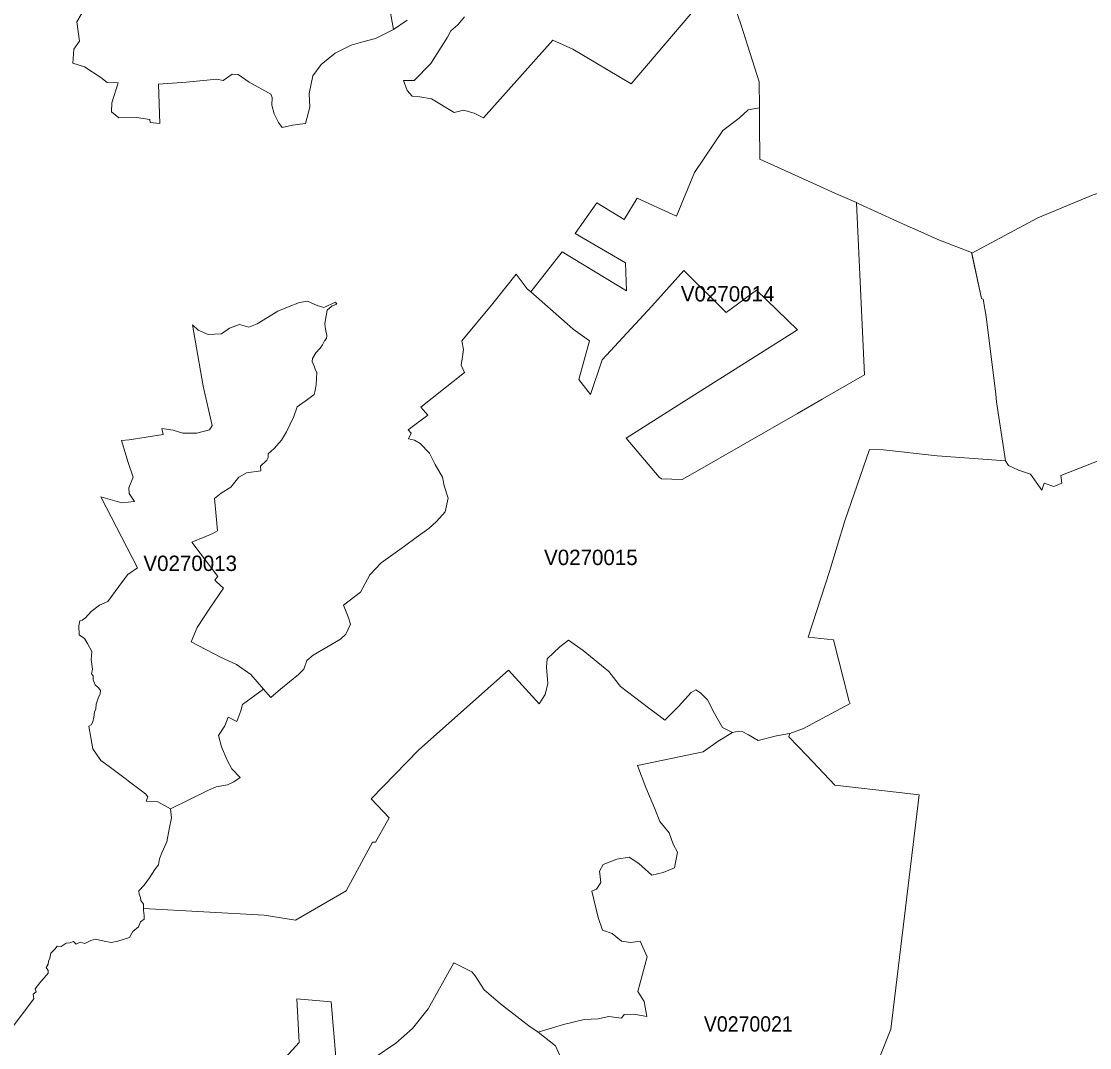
# Model space of a CAD drawing. Extents: x 369010 to 735936, y 6377141 to 6616555.
# Drawn here: x 413706 to 420666, y 6462456 to 6469139 of the extents above; entities that cross this region are included whole.
import ezdxf
from ezdxf.enums import TextEntityAlignment as Align

# ---------------------------------------------------------------- set-up
doc = ezdxf.new("R2010")
doc.units = 0
doc.header["$LTSCALE"] = 40
doc.layers.add('3', color=7, linetype='Continuous', lineweight=13)
doc.layers.add('4', color=7, linetype='Continuous')

msp = doc.modelspace()

# ---------------------------------------------------------------- linework, layer by layer
at = {"layer": '3'}
for points in [[(416593.43, 6469168.33), (416550.24, 6469117.19), (416504.56, 6469076.8), (416483.04, 6469035.1), (416373.15, 6468864.79), (416266.23, 6468754.07), (416195.89, 6468754.73), (416220.72, 6468688.86), (416252, 6468651.13), (416301.48, 6468646.66), (416378.94, 6468634.25), (416525.08, 6468544.54), (416586.32, 6468560.93), (416656.49, 6468540.74), (416716.4, 6468510.78), (417168.56, 6469015.9), (417298.65, 6468958.8), (417678.64, 6468731.4), (418281.08, 6469438.93)], [(418281.08, 6469438.93), (417678.64, 6468731.4), (417298.65, 6468958.8), (417168.56, 6469015.9), (416716.4, 6468510.78), (416656.49, 6468540.74), (416586.32, 6468560.93), (416525.08, 6468544.54), (416378.94, 6468634.25), (416301.48, 6468646.66), (416252, 6468651.13), (416220.72, 6468688.86), (416195.89, 6468754.73), (416266.23, 6468754.07), (416373.15, 6468864.79), (416483.04, 6469035.1), (416504.56, 6469076.8), (416550.24, 6469117.19), (416593.43, 6469168.33)], [(414123.12, 6469231.22), (414066.68, 6469135.23), (414084.89, 6469010.77), (414048.64, 6468957.48), (414042.35, 6468866.94), (414117.99, 6468843.44), (414223.25, 6468772.44), (414265.62, 6468740.5), (414337.94, 6468739.67), (414295.74, 6468608.76), (414292.6, 6468549.51), (414340.26, 6468510.45), (414457.27, 6468512.43), (414543.17, 6468499.36), (414544.49, 6468479.83), (414608.54, 6468474.53), (414600.27, 6468729.41), (414782.49, 6468742.65), (414979.6, 6468762.51), (415020.48, 6468754.57), (415079.9, 6468794.29), (415118.96, 6468793.46), (415189.96, 6468741.99), (415332.29, 6468663.87), (415339.41, 6468642.36), (415338.75, 6468594.19), (415353.97, 6468536.1), (415381.94, 6468480), (415406.11, 6468447.56), (415471.81, 6468463.61), (415557.21, 6468473.38), (415585.51, 6468580.62), (415581.05, 6468669.83), (415605.37, 6468784.69), (415660.16, 6468858.67), (415751.35, 6468930.99), (415855.78, 6468984.29), (415929.93, 6469005.8), (416014.17, 6469027.15), (416131.18, 6469086.24), (416082.03, 6469352.7)], [(416082.03, 6469352.7), (416131.18, 6469086.24), (416220.39, 6469146.15)], [(416220.39, 6469146.15), (416131.18, 6469086.24), (416014.17, 6469027.15), (415929.93, 6469005.8), (415855.78, 6468984.29), (415751.35, 6468930.99), (415660.16, 6468858.67), (415605.37, 6468784.69), (415581.05, 6468669.83), (415585.51, 6468580.62), (415557.21, 6468473.38), (415471.81, 6468463.61), (415406.11, 6468447.56), (415381.94, 6468480), (415353.97, 6468536.1), (415338.75, 6468594.19), (415339.41, 6468642.36), (415332.29, 6468663.87), (415189.96, 6468741.99), (415118.96, 6468793.46), (415079.9, 6468794.29), (415020.48, 6468754.57), (414979.6, 6468762.51), (414782.49, 6468742.65), (414600.27, 6468729.41), (414608.54, 6468474.53), (414544.49, 6468479.83), (414543.17, 6468499.36), (414457.27, 6468512.43), (414340.26, 6468510.45), (414292.6, 6468549.51), (414295.74, 6468608.76), (414337.94, 6468739.67), (414265.62, 6468740.5), (414223.25, 6468772.44), (414117.99, 6468843.44), (414042.35, 6468866.94), (414048.64, 6468957.48), (414084.89, 6469010.77), (414066.68, 6469135.23), (414123.12, 6469231.22)], [(414984.73, 6465822.17), (414952.63, 6465803.13), (414902.31, 6465781.62), (414816.42, 6465746.86), (414985.73, 6465524.43), (414967.36, 6465503.41), (414977.95, 6465488.35), (415022.63, 6465447.47), (414933.1, 6465318.04), (414851.34, 6465192.59), (414812.11, 6465098.09), (415003.11, 6464999.61), (415108.53, 6464950.62), (415201.05, 6464886.41), (415282.81, 6464791.08), (415331.8, 6464736.96), (415393.86, 6464790.42), (415511.04, 6464885.08), (415546.46, 6464921.16), (415566.65, 6464977.27), (415607.2, 6465011.03), (415785.61, 6465116.46), (415819.7, 6465147.9), (415850.98, 6465213.28), (415836.25, 6465261.77), (415805.47, 6465337.08), (415916.69, 6465421.98), (415977.26, 6465535.18), (416051.08, 6465612.31), (416203.17, 6465721.54), (416279.14, 6465778.97), (416361.56, 6465836.73), (416411.21, 6465881.91), (416467.48, 6465945.96), (416485.86, 6466035.01), (416459.71, 6466113.45), (416449.78, 6466171.38), (416401.45, 6466253.8), (416364.54, 6466326.29), (416304.96, 6466391.17), (416268.38, 6466412.02), (416227.84, 6466421.29), (416246.7, 6466458.53), (416226.51, 6466480.05), (416354.28, 6466575.38), (416309.1, 6466627.68), (416593.93, 6466852.6), (416570.43, 6466899.6), (416578.21, 6466942.46), (416587.31, 6467003.2), (416576.22, 6467059.14), (416777.14, 6467302.6), (416930.4, 6467492.93), (417002.06, 6467397.27), (417024.57, 6467377.57), (417230.46, 6467639.24), (417648.19, 6467384.86), (417643.06, 6467566.08), (417314.04, 6467757.24), (417455.21, 6467956.84), (417633.79, 6467848.93), (417719.03, 6467988.61), (417975.23, 6467870.94), (418092.57, 6468155.11), (418275.78, 6468427.7), (418382.37, 6468508.13), (418441.12, 6468562.25), (418514.11, 6468575.49), (418512.62, 6468744.8), (418438.97, 6468977.17), (418393.79, 6469120.83), (418356.71, 6469227.08)], [(418356.71, 6469227.08), (418393.79, 6469120.83), (418438.97, 6468977.17), (418512.62, 6468744.8), (418514.11, 6468575.49), (418514.93, 6468468.74), (418516.76, 6468242.66), (418886.33, 6468075.34), (419010.12, 6468019.07), (419146, 6467958.82), (419162.22, 6467951.54), (419409.98, 6467836.85), (419478.17, 6467806.73), (419546.52, 6467777.27), (419677.27, 6467718.84), (419896.73, 6467633.11), (419897.56, 6467629.14), (420329.19, 6467859.69), (420689, 6468008.81), (422064.33, 6468415.45)], [(419146, 6467958.82), (419146.17, 6467956.84), (419199.79, 6466837.2), (418922.41, 6466679.15), (418761.7, 6466585.47), (418080.98, 6466194.72), (418010.81, 6466156.65), (417877.58, 6466159.96), (417862.02, 6466171.88), (417645.71, 6466423.94), (418073.37, 6466696.36), (418761.7, 6467130.15), (418494.74, 6467388.99), (418298.46, 6467244.18), (418022.06, 6467516.76), (417814.69, 6467283.73), (417489.14, 6466935.68), (417414, 6466709.43), (417337.21, 6466806.59), (417407.88, 6467058.32), (417301.79, 6467133.95), (417261.9, 6467170.36), (417024.57, 6467377.57), (417002.06, 6467397.27), (416930.4, 6467492.93), (416777.14, 6467302.6), (416576.22, 6467059.14), (416587.31, 6467003.2), (416578.21, 6466942.46), (416570.43, 6466899.6), (416593.93, 6466852.6), (416309.1, 6466627.68), (416354.28, 6466575.38), (416226.51, 6466480.05), (416246.7, 6466458.53), (416227.84, 6466421.29), (416268.38, 6466412.02), (416304.96, 6466391.17), (416364.54, 6466326.29), (416401.45, 6466253.8), (416449.78, 6466171.38), (416459.71, 6466113.45), (416485.86, 6466035.01), (416467.48, 6465945.96), (416411.21, 6465881.91), (416361.56, 6465836.73), (416279.14, 6465778.97), (416203.17, 6465721.54), (416051.08, 6465612.31), (415977.26, 6465535.18), (415916.69, 6465421.98), (415805.47, 6465337.08), (415836.25, 6465261.77), (415850.98, 6465213.28), (415819.7, 6465147.9), (415785.61, 6465116.46), (415607.2, 6465011.03), (415566.65, 6464977.27), (415546.46, 6464921.16), (415511.04, 6464885.08), (415393.86, 6464790.42), (415331.8, 6464736.96), (415282.81, 6464791.08), (415146.43, 6464691.61), (415136.01, 6464649.08), (415110.52, 6464580.39), (415052.92, 6464608.53), (415030.91, 6464551.26), (414991.02, 6464487.87), (415009.39, 6464416.05), (415047.3, 6464328.33), (415077.42, 6464271.23), (415131.04, 6464214.3), (415089.83, 6464186.16), (415048.62, 6464168.62), (414975.96, 6464153.56), (414925.32, 6464133.7), (414677.23, 6464010.73), (414683.68, 6463953.79), (414668.62, 6463879.32), (414654.72, 6463797.06), (414621.95, 6463724.4), (414607.05, 6463686.5), (414599.94, 6463647.44), (414575.11, 6463616.66), (414541.68, 6463563.04), (414505.27, 6463514.71), (414471.18, 6463476.81), (414473.16, 6463456.62), (414482.43, 6463433.61), (414485.57, 6463414.08), (414502.62, 6463390.58), (414502.62, 6463362.45), (415288.93, 6463317.93), (415492.17, 6463287.14), (415823.01, 6463476.81), (415994.81, 6463793.25), (416013.84, 6463793.92), (416102.05, 6463952.3), (415985.37, 6464075.44)], [(415985.37, 6464075.44), (416296.19, 6464395.85), (416879.42, 6464913.88), (417080.18, 6464695.75), (417118.74, 6464755.33), (417135.13, 6464828.48), (417127.51, 6464932.91), (417131.98, 6464988.52), (417214.4, 6465066.31), (417270.01, 6465110.17), (417366.34, 6465041.32), (417533, 6464905.77), (417609.96, 6464807.13), (417791.52, 6464668.44), (417858.88, 6464618.79), (417897.94, 6464587.67), (417986.31, 6464677.21), (418069.23, 6464768.4), (418099.35, 6464786.11), (418129.97, 6464767.08), (418176.64, 6464720.9), (418221.83, 6464632.03), (418274.79, 6464541.83), (418340.16, 6464507.73), (418377.4, 6464517.5), (418401.56, 6464514.19), (418443.44, 6464493.34), (418505.83, 6464456.59), (418625.33, 6464487.54), (418711.55, 6464500.78), (418712.71, 6464500.95), (418802.58, 6464535.04), (419105.29, 6464697.24), (419098.83, 6464709.15), (418998.04, 6465112.49), (418832.87, 6465128.37), (418970.73, 6465557.69), (419071.86, 6465885.72), (419232.39, 6466350.79), (419323.75, 6466348.8), (419672.14, 6466310.57), (420118.34, 6466278.3), (420058.76, 6466661.93), (420053.96, 6466711.59), (419991.73, 6467217.86), (419972.2, 6467329.58), (419961.44, 6467334.71), (419896.73, 6467633.11), (419677.27, 6467718.84), (419546.52, 6467777.27), (419478.17, 6467806.73), (419409.98, 6467836.85), (419162.22, 6467951.54), (419146, 6467958.82)], [(420689, 6468008.81), (420329.19, 6467859.69), (419897.56, 6467629.14), (419961.44, 6467334.71), (419972.2, 6467329.58), (419991.73, 6467217.86), (420053.96, 6466711.59), (420058.76, 6466661.93), (420118.34, 6466278.3), (420137.87, 6466247.18), (420203.08, 6466217.23), (420279.87, 6466191.24), (420354.18, 6466086.97), (420369.74, 6466132.49), (420432.3, 6466110.31), (420484.93, 6466131.66), (420478.31, 6466181.15), (420949.83, 6466366.01)], [(414172.11, 6464577.25), (414179.39, 6464609.19), (414181.87, 6464639.97), (414192.47, 6464662.15), (414193.79, 6464693.76), (414206.87, 6464732.32), (414220.6, 6464760.46), (414221.93, 6464782.8), (414211.5, 6464796.54), (414186.51, 6464818.72), (414174.76, 6464850.82), (414173.43, 6464877.64), (414163.67, 6464889.39), (414170.45, 6464920.83), (414162.01, 6464984.22), (414165.32, 6465036.02), (414136.53, 6465088.32), (414117, 6465120.43), (414083.57, 6465144.59), (414080.92, 6465202.19), (414086.21, 6465234.96), (414103.09, 6465240.75), (414124.11, 6465255.15), (414161.35, 6465296.36), (414215.64, 6465337.57), (414270.58, 6465362.23), (414364.26, 6465491.16), (414400.17, 6465537), (414462.9, 6465581.52), (414223.58, 6466042.78), (414359.79, 6466003.06), (414442.87, 6466012.33), (414408.95, 6466065.29), (414405.64, 6466101.87), (414435.26, 6466171.71), (414401.17, 6466267.21), (414359.29, 6466409.21), (414408.95, 6466414.67), (414630.72, 6466448.93), (414622.28, 6466487.49), (414694.27, 6466476.57), (414757.17, 6466457.54), (414850.01, 6466457.54), (414932.77, 6466480.05), (414948.99, 6466507.52), (414890.23, 6466763.72), (414822.21, 6467163.91), (414858.79, 6467127.99), (414922.67, 6467099.36), (415010.55, 6467104.66), (415062.52, 6467140.24), (415127.73, 6467165.07), (415188.97, 6467148.68), (415241.76, 6467169.54), (415377.31, 6467251.29), (415451.62, 6467282.41), (415517.82, 6467309.06), (415570.45, 6467316.17), (415633.68, 6467288.86), (415675.71, 6467276.29), (415752.67, 6467309.55), (415760.95, 6467296.64), (415730.99, 6467286.22), (415697.73, 6467258.08), (415686.8, 6467198.33), (415682.83, 6467168.38), (415687.3, 6467135.11), (415695.41, 6467093.07), (415694.75, 6467074.87), (415681.18, 6467057.82), (415667.44, 6467033.16), (415652.54, 6467010.98), (415624.41, 6466981.03), (415603.06, 6466944.62), (415600.41, 6466923.76), (415614.64, 6466894.47), (415623.25, 6466867.16), (415630.37, 6466852.1), (415627.06, 6466774.81), (415622.59, 6466748.82), (415617.46, 6466725.65), (415612.82, 6466709.27), (415570.95, 6466676.5), (415502.76, 6466628.83), (415481.25, 6466565.94), (415433.42, 6466465.81), (415401.97, 6466412.19), (415354.3, 6466358.57), (415313.76, 6466323.48), (415314.42, 6466298.49), (415305.81, 6466282.27), (415263.94, 6466242.38), (415265.93, 6466212.26), (415173.91, 6466198.36), (415122.27, 6466170.88), (415070.13, 6466106.01), (415008.57, 6466066.78), (414964.71, 6466032.85), (414972.32, 6465941.16), (414984.73, 6465822.17)], [(414170.45, 6464920.83), (414163.67, 6464889.39), (414173.43, 6464877.64), (414174.76, 6464850.82), (414186.51, 6464818.72), (414211.5, 6464796.54), (414221.93, 6464782.8), (414220.6, 6464760.46), (414206.87, 6464732.32), (414193.79, 6464693.76), (414192.47, 6464662.15), (414181.87, 6464639.97), (414179.39, 6464609.19), (414172.11, 6464577.25), (414161.68, 6464558.88), (414145.96, 6464549.11), (414171.12, 6464402.47), (414223.58, 6464326.51), (414277.87, 6464287.95), (414515.03, 6464108.37), (414531.09, 6464089.01), (414519.34, 6464060.87), (414594.64, 6464057.73), (414677.23, 6464010.73), (414925.32, 6464133.7), (414975.96, 6464153.56), (415048.62, 6464168.62), (415089.83, 6464186.16), (415131.04, 6464214.3), (415077.42, 6464271.23), (415047.3, 6464328.33), (415009.39, 6464416.05), (414991.02, 6464487.87), (415030.91, 6464551.26), (415052.92, 6464608.53), (415110.52, 6464580.39), (415136.01, 6464649.08), (415146.43, 6464691.61), (415282.81, 6464791.08), (415201.05, 6464886.41), (415108.53, 6464950.62), (415003.11, 6464999.61), (414812.11, 6465098.09), (414851.34, 6465192.59), (414933.1, 6465318.04), (415022.63, 6465447.47), (414977.95, 6465488.35), (414967.36, 6465503.41), (414985.73, 6465524.43), (414816.42, 6465746.86), (414902.31, 6465781.62), (414952.63, 6465803.13), (414984.73, 6465822.17), (414972.32, 6465941.16), (414964.71, 6466032.85), (415008.57, 6466066.78), (415070.13, 6466106.01), (415122.27, 6466170.88), (415173.91, 6466198.36), (415265.93, 6466212.26), (415263.94, 6466242.38), (415305.81, 6466282.27), (415314.42, 6466298.49), (415313.76, 6466323.48), (415354.3, 6466358.57), (415401.97, 6466412.19), (415433.42, 6466465.81), (415481.25, 6466565.94), (415502.76, 6466628.83), (415570.95, 6466676.5), (415612.82, 6466709.27), (415617.46, 6466725.65), (415622.59, 6466748.82), (415627.06, 6466774.81), (415630.37, 6466852.1), (415623.25, 6466867.16), (415614.64, 6466894.47), (415600.41, 6466923.76), (415603.06, 6466944.62), (415624.41, 6466981.03), (415652.54, 6467010.98), (415667.44, 6467033.16), (415681.18, 6467057.82), (415694.75, 6467074.87), (415695.41, 6467093.07), (415687.3, 6467135.11), (415682.83, 6467168.38), (415686.8, 6467198.33), (415697.73, 6467258.08), (415730.99, 6467286.22), (415760.95, 6467296.64), (415752.67, 6467309.55), (415675.71, 6467276.29), (415633.68, 6467288.86), (415570.45, 6467316.17), (415517.82, 6467309.06), (415451.62, 6467282.41), (415377.31, 6467251.29), (415241.76, 6467169.54), (415188.97, 6467148.68)], [(415188.97, 6467148.68), (415127.73, 6467165.07), (415062.52, 6467140.24), (415010.55, 6467104.66), (414922.67, 6467099.36), (414858.79, 6467127.99), (414822.21, 6467163.91), (414890.23, 6466763.72), (414948.99, 6466507.52), (414932.77, 6466480.05), (414850.01, 6466457.54), (414757.17, 6466457.54), (414694.27, 6466476.57), (414622.28, 6466487.49), (414630.72, 6466448.93), (414408.95, 6466414.67), (414359.29, 6466409.21), (414401.17, 6466267.21), (414435.26, 6466171.71), (414405.64, 6466101.87), (414408.95, 6466065.29), (414442.87, 6466012.33), (414359.79, 6466003.06), (414223.58, 6466042.78), (414462.9, 6465581.52), (414400.17, 6465537), (414364.26, 6465491.16), (414270.58, 6465362.23), (414215.64, 6465337.57), (414161.35, 6465296.36), (414124.11, 6465255.15), (414103.09, 6465240.75), (414086.21, 6465234.96), (414080.92, 6465202.19), (414083.57, 6465144.59), (414117, 6465120.43), (414136.53, 6465088.32), (414165.32, 6465036.02), (414162.01, 6464984.22), (414170.45, 6464920.83)], [(420949.83, 6466366.01), (420478.31, 6466181.15), (420484.93, 6466131.66), (420432.3, 6466110.31), (420369.74, 6466132.49), (420354.18, 6466086.97), (420279.87, 6466191.24), (420203.08, 6466217.23), (420137.87, 6466247.18), (420118.34, 6466278.3), (419672.14, 6466310.57), (419323.75, 6466348.8), (419232.39, 6466350.79), (419071.86, 6465885.72), (418970.73, 6465557.69), (418832.87, 6465128.37), (418998.04, 6465112.49), (419098.83, 6464709.15), (419105.29, 6464697.24), (418802.58, 6464535.04), (418712.71, 6464500.95), (418711.55, 6464500.45), (418705.93, 6464479.76), (418822.44, 6464357.62), (419005.99, 6464165.8), (419424.05, 6464117.64), (419555.46, 6464102.42), (419369.93, 6462577.13), (419243.98, 6462259.53)], [(416005.23, 6462390.94), (416146.24, 6462485.77), (416254.81, 6462581.27), (416355.6, 6462708.71), (416523.43, 6463007.94), (416640.44, 6462949.68), (416661.95, 6462924.19), (416720.71, 6462832.5), (416828.61, 6462740.98), (417011.66, 6462598.81), (417073.89, 6462556.94), (417238.73, 6462606.26), (417373.45, 6462639.53), (417464.48, 6462644.33), (417532.5, 6462658.72), (417617.08, 6462648.63), (417632.8, 6462672.13), (417696.85, 6462673.45), (417780.1, 6462658.89), (417763.05, 6462757.53), (417721.51, 6462821.41), (417782.58, 6463047.33), (417738.06, 6463148.78), (417677.82, 6463140.51), (417615.09, 6463150.27), (417555.01, 6463200.42), (417492.78, 6463220.78), (417464.98, 6463303.03), (417421.78, 6463474.49), (417453.23, 6463487.57), (417480.7, 6463532.09), (417472.26, 6463605.41), (417497.09, 6463649.1), (417584.8, 6463683.52), (417666.56, 6463696.6), (417728.46, 6463654.73), (417814.19, 6463579.59), (417886.68, 6463597.63), (417961.99, 6463627.58), (417981.35, 6463728.38), (417952.55, 6463782), (417927.56, 6463855.81), (417865.5, 6463927.81), (417834.22, 6464010.4), (417774.64, 6464150.25), (417719.36, 6464293.74), (418148.67, 6464382.78), (418246.49, 6464450.97), (418340.16, 6464507.73), (418274.79, 6464541.83), (418221.83, 6464632.03), (418176.64, 6464720.9), (418129.97, 6464767.08), (418099.35, 6464786.11), (418069.23, 6464768.4), (417986.31, 6464677.21), (417897.94, 6464587.67), (417858.88, 6464618.79), (417791.52, 6464668.44), (417609.96, 6464807.13), (417533, 6464905.77), (417366.34, 6465041.32), (417270.01, 6465110.17), (417214.4, 6465066.31), (417131.98, 6464988.52), (417127.51, 6464932.91), (417135.13, 6464828.48), (417118.74, 6464755.33), (417080.18, 6464695.75), (416879.42, 6464913.88), (416296.19, 6464395.85), (415985.37, 6464075.44), (416102.05, 6463952.3), (416013.84, 6463793.92), (415994.81, 6463793.25), (415823.01, 6463476.81), (415492.17, 6463287.14), (415288.93, 6463317.93), (414502.62, 6463362.45)], [(413632.24, 6462569.85), (413786.98, 6462775.24), (413783.18, 6462804.7), (413802.04, 6462820.42), (413796.91, 6462838.79), (413825.71, 6462878.68), (413854.34, 6462910.62), (413880, 6462940.74), (413880.66, 6462958.45), (413867.25, 6462978.97), (413880.99, 6463000.66), (413883.64, 6463019.52), (413892.08, 6463039.22), (413898.04, 6463071.33), (413923.52, 6463098.14), (413939.25, 6463116.34), (413965.06, 6463114.19), (413998.33, 6463135.87), (414022.66, 6463138.52), (414045.5, 6463148.28), (414063.87, 6463130.58), (414089.52, 6463142.66), (414118.98, 6463134.22), (414158.21, 6463153.08), (414188.33, 6463162.85), (414246.59, 6463150.11), (414292.27, 6463141.66), (414334.14, 6463150.11), (414409.94, 6463173.94), (414432.12, 6463211.84), (414468.69, 6463243.95), (414483.09, 6463276.55), (414506.76, 6463292.27), (414506.76, 6463315.77), (414502.62, 6463352.02), (414502.62, 6463362.45), (414502.62, 6463390.58), (414485.57, 6463414.08), (414482.43, 6463433.61), (414473.16, 6463456.62), (414471.18, 6463476.81), (414505.27, 6463514.71), (414541.68, 6463563.04), (414575.11, 6463616.66), (414599.94, 6463647.44), (414607.05, 6463686.5), (414621.95, 6463724.4), (414654.72, 6463797.06), (414668.62, 6463879.32), (414683.68, 6463953.79), (414677.23, 6464010.73), (414594.64, 6464057.73), (414519.34, 6464060.87), (414531.09, 6464089.01), (414515.03, 6464108.37), (414277.87, 6464287.95), (414223.58, 6464326.51), (414171.12, 6464402.47), (414145.96, 6464549.11), (414161.68, 6464558.88), (414172.11, 6464577.25)], [(419243.98, 6462259.53), (419369.93, 6462577.13), (419555.46, 6464102.42), (419424.05, 6464117.64), (419005.99, 6464165.8), (418822.44, 6464357.62), (418705.93, 6464479.76), (418711.55, 6464500.45), (418712.71, 6464500.95), (418711.55, 6464500.78), (418625.33, 6464487.54), (418505.83, 6464456.59), (418443.44, 6464493.34), (418401.56, 6464514.19), (418377.4, 6464517.5), (418340.16, 6464507.73), (418246.49, 6464450.97), (418148.67, 6464382.78), (417719.36, 6464293.74), (417774.64, 6464150.25), (417834.22, 6464010.4), (417865.5, 6463927.81), (417927.56, 6463855.81), (417952.55, 6463782), (417981.35, 6463728.38), (417961.99, 6463627.58), (417886.68, 6463597.63), (417814.19, 6463579.59), (417728.46, 6463654.73), (417666.56, 6463696.6), (417584.8, 6463683.52), (417497.09, 6463649.1), (417472.26, 6463605.41), (417480.7, 6463532.09), (417453.23, 6463487.57), (417421.78, 6463474.49), (417464.98, 6463303.03), (417492.78, 6463220.78), (417555.01, 6463200.42), (417615.09, 6463150.27), (417677.82, 6463140.51), (417738.06, 6463148.78), (417782.58, 6463047.33), (417721.51, 6462821.41), (417763.05, 6462757.53), (417780.1, 6462658.89), (417696.85, 6462673.45), (417632.8, 6462672.13), (417617.08, 6462648.63), (417532.5, 6462658.72), (417464.48, 6462644.33), (417373.45, 6462639.53), (417238.73, 6462606.26), (417073.89, 6462556.94), (417186.1, 6462468.39), (417213.58, 6462404.84)], [(414502.62, 6463362.45), (414502.62, 6463352.02), (414506.76, 6463315.77), (414506.76, 6463292.27), (414483.09, 6463276.55), (414468.69, 6463243.95), (414432.12, 6463211.84), (414409.94, 6463173.94), (414334.14, 6463150.11), (414292.27, 6463141.66), (414246.59, 6463150.11), (414188.33, 6463162.85), (414158.21, 6463153.08), (414118.98, 6463134.22), (414089.52, 6463142.66), (414063.87, 6463130.58), (414045.5, 6463148.28), (414022.66, 6463138.52), (413998.33, 6463135.87), (413965.06, 6463114.19), (413939.25, 6463116.34), (413923.52, 6463098.14), (413898.04, 6463071.33), (413892.08, 6463039.22), (413883.64, 6463019.52), (413880.99, 6463000.66), (413867.25, 6462978.97), (413880.66, 6462958.45), (413880, 6462940.74), (413854.34, 6462910.62), (413825.71, 6462878.68), (413796.91, 6462838.79), (413802.04, 6462820.42), (413783.18, 6462804.7), (413786.98, 6462775.24), (413632.24, 6462569.85)], [(417213.58, 6462404.84), (417186.1, 6462468.39), (417073.89, 6462556.94), (417011.66, 6462598.81), (416828.61, 6462740.98), (416720.71, 6462832.5), (416661.95, 6462924.19), (416640.44, 6462949.68), (416523.43, 6463007.94), (416355.6, 6462708.71), (416254.81, 6462581.27), (416146.24, 6462485.77), (416005.23, 6462390.94)], [(415427.46, 6462392.92), (415517.16, 6462489.58), (415499.95, 6462773.09), (415724.7, 6462755.21), (415768.56, 6462239.17)], [(415768.56, 6462239.17), (415724.7, 6462755.21), (415499.95, 6462773.09), (415517.16, 6462489.58), (415427.46, 6462392.92)]]:
    msp.add_lwpolyline(points, dxfattribs=at)
msp.add_lwpolyline([(418514.11, 6468575.49), (418441.12, 6468562.25), (418382.37, 6468508.13), (418275.78, 6468427.7), (418092.57, 6468155.11), (417975.23, 6467870.94), (417719.03, 6467988.61), (417633.79, 6467848.93), (417455.21, 6467956.84), (417314.04, 6467757.24), (417643.06, 6467566.08), (417648.19, 6467384.86), (417230.46, 6467639.24), (417024.57, 6467377.57), (417261.9, 6467170.36), (417301.79, 6467133.95), (417407.88, 6467058.32), (417337.21, 6466806.59), (417414, 6466709.43), (417489.14, 6466935.68), (417814.69, 6467283.73), (418022.06, 6467516.76), (418298.46, 6467244.18), (418494.74, 6467388.99), (418761.7, 6467130.15), (418073.37, 6466696.36), (417645.71, 6466423.94), (417862.02, 6466171.88), (417877.58, 6466159.96), (418010.81, 6466156.65), (418080.98, 6466194.72), (418761.7, 6466585.47), (418922.41, 6466679.15), (419199.79, 6466837.2), (419146.17, 6467956.84), (419146, 6467958.82), (419010.12, 6468019.07), (418886.33, 6468075.34), (418516.76, 6468242.66), (418514.93, 6468468.74)], close=True, dxfattribs=at)

# ---------------------------------------------------------------- texts
at = {"layer": '4'}
for s, p in [('V0270014', (418307.45, 6467314.94)), ('V0270013', (414806.17, 6465560.01)), ('V0270015', (417416.33, 6465598.64))]:
    msp.add_text(s, height=100, dxfattribs=at).set_placement(p, align=Align.CENTER)
at = {"layer": '4', "width": 0.95}
msp.add_text('V0270021', height=100, dxfattribs=at).set_placement((418442.22, 6462560.67), align=Align.CENTER)

doc.saveas('drawing.dxf')
